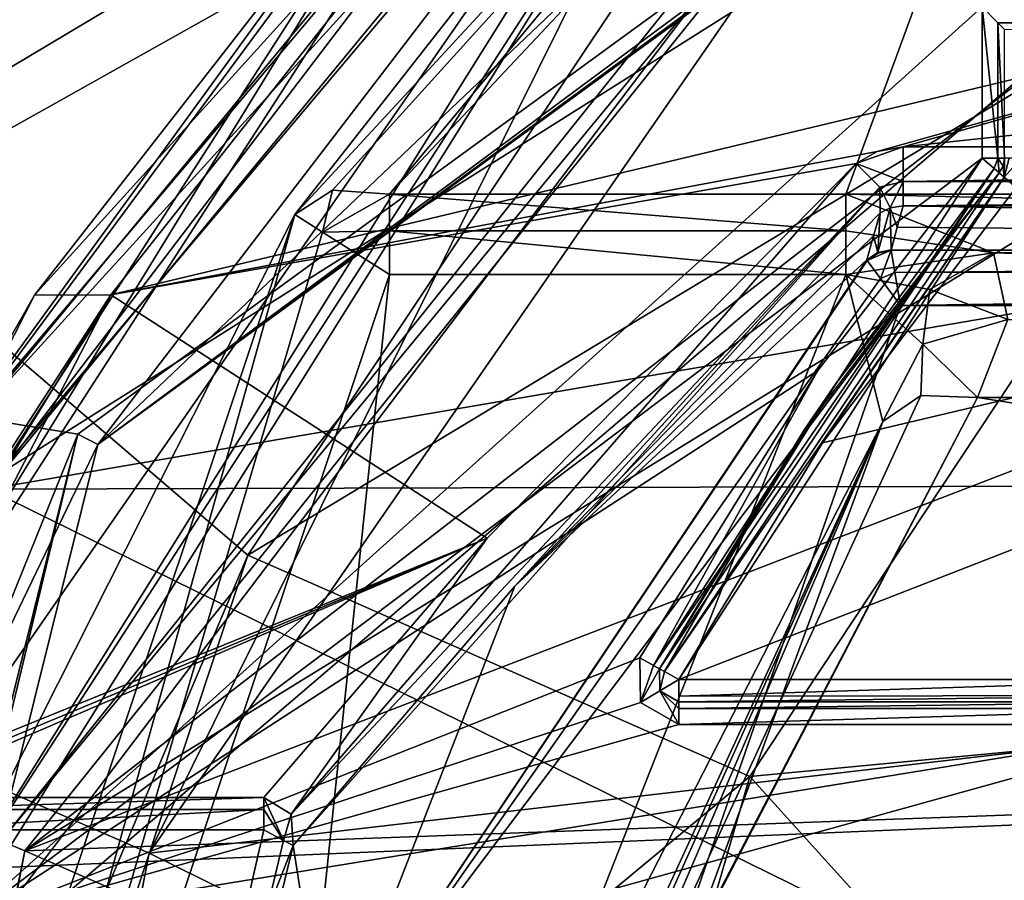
# Model space of a CAD drawing. Extents: x -250 to 250, y -832 to 754.
# Tile 1000 of 1056: x 140.61 to 145, y 665.95 to 669.79. Entities that reach past the tile are written whole.
import ezdxf

# ---------------------------------------------------------------- set-up
doc = ezdxf.new("R2010")
doc.units = 0
doc.header["$LTSCALE"] = 33.374815
for name, color, linetype in [('1178', 7, 'CONTINUOUS'), ('1179', 7, 'CONTINUOUS'), ('1180', 7, 'CONTINUOUS'), ('1182', 7, 'CONTINUOUS'), ('1183', 7, 'CONTINUOUS'), ('1198', 7, 'CONTINUOUS'), ('1201', 7, 'CONTINUOUS'), ('2053', 7, 'CONTINUOUS'), ('2060', 7, 'CONTINUOUS'), ('2061', 7, 'CONTINUOUS'), ('2062', 7, 'CONTINUOUS'), ('2064', 7, 'CONTINUOUS'), ('3046', 7, 'CONTINUOUS'), ('3047', 7, 'CONTINUOUS'), ('3048', 7, 'CONTINUOUS'), ('3051', 7, 'CONTINUOUS'), ('3052', 7, 'CONTINUOUS'), ('3054', 7, 'CONTINUOUS'), ('3055', 7, 'CONTINUOUS'), ('3067', 7, 'CONTINUOUS'), ('3079', 7, 'CONTINUOUS'), ('3095', 7, 'CONTINUOUS'), ('3097', 7, 'CONTINUOUS'), ('3104', 7, 'CONTINUOUS'), ('3106', 7, 'CONTINUOUS'), ('3109', 7, 'CONTINUOUS'), ('3113', 7, 'CONTINUOUS'), ('3114', 7, 'CONTINUOUS'), ('3118', 7, 'CONTINUOUS'), ('3121', 7, 'CONTINUOUS'), ('3126', 7, 'CONTINUOUS'), ('3127', 7, 'CONTINUOUS'), ('3860', 7, 'CONTINUOUS'), ('3862', 7, 'CONTINUOUS'), ('3863', 7, 'CONTINUOUS'), ('3871', 7, 'CONTINUOUS'), ('3872', 7, 'CONTINUOUS'), ('3879', 7, 'CONTINUOUS'), ('3880', 7, 'CONTINUOUS'), ('3881', 7, 'CONTINUOUS'), ('3890', 7, 'CONTINUOUS'), ('3894', 7, 'CONTINUOUS'), ('3895', 7, 'CONTINUOUS'), ('3896', 7, 'CONTINUOUS'), ('3914', 7, 'CONTINUOUS'), ('3915', 7, 'CONTINUOUS'), ('3916', 7, 'CONTINUOUS'), ('3991', 7, 'CONTINUOUS'), ('3992', 7, 'CONTINUOUS'), ('3995', 7, 'CONTINUOUS'), ('3996', 7, 'CONTINUOUS'), ('3997', 7, 'CONTINUOUS'), ('3998', 7, 'CONTINUOUS'), ('4046', 7, 'CONTINUOUS'), ('4047', 7, 'CONTINUOUS'), ('4048', 7, 'CONTINUOUS'), ('4049', 7, 'CONTINUOUS'), ('4050', 7, 'CONTINUOUS'), ('4051', 7, 'CONTINUOUS'), ('4069', 7, 'CONTINUOUS'), ('4505', 7, 'CONTINUOUS'), ('4506', 7, 'CONTINUOUS'), ('4508', 7, 'CONTINUOUS'), ('4509', 7, 'CONTINUOUS'), ('4511', 7, 'CONTINUOUS'), ('4527', 7, 'CONTINUOUS'), ('4529', 7, 'CONTINUOUS'), ('4530', 7, 'CONTINUOUS')]:
    doc.layers.add(name, color=color, linetype=linetype)

msp = doc.modelspace()

# ---------------------------------------------------------------- linework, layer by layer
at = {"layer": '1178', "color": 7, "linetype": 'CONTINUOUS'}
for points in [[(143.4876, 676.0822, 68.65), (138.3301, 669.534, 68.65), (144.7071, 675.1846, 68.65), (143.4876, 676.0822, 68.65)], [(144.7071, 675.1846, 68.65), (138.3301, 669.534, 68.65), (139.6909, 669.0591, 68.65), (144.7071, 675.1846, 68.65)]]:
    msp.add_3dface(points, dxfattribs=at)
at = {"layer": '1179', "color": 7, "linetype": 'CONTINUOUS'}
for points in [[(138.7467, 668.2889, 15.65), (143.2315, 674.713, 15.65), (150, 674.6, 15.65), (138.7467, 668.2889, 15.65)], [(138.7467, 668.2889, 15.65), (150, 674.6, 15.65), (140.8656, 667.944, 15.65), (138.7467, 668.2889, 15.65)], [(136.501, 657.1431, 15.65), (138.7467, 668.2889, 15.65), (140.8656, 667.944, 15.65), (136.501, 657.1431, 15.65)], [(138.162, 657.0769, 15.65), (136.501, 657.1431, 15.65), (140.8656, 667.944, 15.65), (138.162, 657.0769, 15.65)]]:
    msp.add_3dface(points, dxfattribs=at)
at = {"layer": '1180', "color": 7, "linetype": 'CONTINUOUS'}
msp.add_3dface([(138.24, 669.5774, 68.55), (143.4221, 676.1604, 68.55), (139.9422, 672.4869, 16.65), (138.24, 669.5774, 68.55)], dxfattribs=at)
at = {"layer": '1182', "color": 7, "linetype": 'CONTINUOUS'}
for points in [[(141.1844, 666.0761, 64.65), (144.8339, 671.3475, 64.65), (149.9999, 667.1, 64.65), (141.1844, 666.0761, 64.65)], [(144.8339, 671.3475, 64.65), (155.3893, 671.1437, 64.65), (149.9999, 667.1, 64.65), (144.8339, 671.3475, 64.65)], [(146.4, 663.5, 64.65), (141.1844, 666.0761, 64.65), (149.9999, 667.1, 64.65), (146.4, 663.5, 64.65)], [(139.2507, 656.1441, 64.65), (141.1844, 666.0761, 64.65), (146.4, 663.5, 64.65), (139.2507, 656.1441, 64.65)]]:
    msp.add_3dface(points, dxfattribs=at)
at = {"layer": '1183', "color": 7, "linetype": 'CONTINUOUS'}
for points in [[(140.9546, 667.8983, 15.75), (150, 674.5, 15.75), (147.4328, 674.0591, 30.15), (140.9546, 667.8983, 15.75)], [(144.1701, 672.0952, 63.65), (140.9546, 667.8983, 15.75), (147.4328, 674.0591, 30.15), (144.1701, 672.0952, 63.65)], [(140.2675, 666.4753, 63.65), (140.9546, 667.8983, 15.75), (144.1701, 672.0952, 63.65), (140.2675, 666.4753, 63.65)], [(138.262, 657.0761, 15.75), (140.9546, 667.8983, 15.75), (140.2675, 666.4753, 63.65), (138.262, 657.0761, 15.75)]]:
    msp.add_3dface(points, dxfattribs=at)
at = {"layer": '1198', "color": 7, "linetype": 'CONTINUOUS'}
msp.add_3dface([(143.2315, 674.713, 15.65), (138.7467, 668.2889, 15.65), (139.9422, 672.4869, 16.65), (143.2315, 674.713, 15.65)], dxfattribs=at)
at = {"layer": '1201', "color": 7, "linetype": 'CONTINUOUS'}
for points in [[(141.1844, 666.0761, 64.65), (140.2675, 666.4753, 63.65), (144.1701, 672.0952, 63.65), (141.1844, 666.0761, 64.65)], [(144.8339, 671.3475, 64.65), (141.1844, 666.0761, 64.65), (144.1701, 672.0952, 63.65), (144.8339, 671.3475, 64.65)], [(141.1844, 666.0761, 64.65), (139.2507, 656.1441, 64.65), (140.2675, 666.4753, 63.65), (141.1844, 666.0761, 64.65)]]:
    msp.add_3dface(points, dxfattribs=at)
at = {"layer": '2053', "color": 7, "linetype": 'CONTINUOUS'}
for points in [[(138.3301, 669.534, 68.65), (143.4221, 676.1604, 68.55), (138.24, 669.5774, 68.55), (138.3301, 669.534, 68.65)], [(138.3301, 669.534, 68.65), (143.4876, 676.0822, 68.65), (143.4221, 676.1604, 68.55), (138.3301, 669.534, 68.65)]]:
    msp.add_3dface(points, dxfattribs=at)
at = {"layer": '2060', "color": 7, "linetype": 'CONTINUOUS'}
for points in [[(140.8656, 667.944, 15.65), (150, 674.6, 15.65), (140.9546, 667.8983, 15.75), (140.8656, 667.944, 15.65)], [(140.9546, 667.8983, 15.75), (150, 674.6, 15.65), (150, 674.5293, 15.6793), (140.9546, 667.8983, 15.75)], [(150, 674.5, 15.75), (140.9546, 667.8983, 15.75), (150, 674.5293, 15.6793), (150, 674.5, 15.75)], [(138.162, 657.0769, 15.65), (140.8656, 667.944, 15.65), (138.262, 657.0761, 15.75), (138.162, 657.0769, 15.65)], [(140.8656, 667.944, 15.65), (140.9546, 667.8983, 15.75), (138.262, 657.0761, 15.75), (140.8656, 667.944, 15.65)]]:
    msp.add_3dface(points, dxfattribs=at)
at = {"layer": '2061', "color": 7, "linetype": 'CONTINUOUS'}
for points in [[(143.8629, 666.4175, 68.45), (150, 667, 68.45), (146.4438, 670.3134, 68.45), (143.8629, 666.4175, 68.45)], [(146.5, 663.5, 68.45), (150, 667, 68.45), (143.8629, 666.4175, 68.45), (146.5, 663.5, 68.45)], [(142.3955, 661.3714, 68.45), (146.5, 663.5, 68.45), (143.8629, 666.4175, 68.45), (142.3955, 661.3714, 68.45)]]:
    msp.add_3dface(points, dxfattribs=at)
at = {"layer": '2062', "color": 7, "linetype": 'CONTINUOUS'}
for points in [[(144.7071, 675.1846, 68.65), (139.6909, 669.0591, 68.65), (144.7431, 672.0734, 68.55), (144.7071, 675.1846, 68.65)], [(144.7431, 672.0734, 68.55), (139.6909, 669.0591, 68.65), (141.6233, 667.4046, 68.55), (144.7431, 672.0734, 68.55)], [(139.6909, 669.0591, 68.65), (137.1429, 656.8026, 68.65), (141.6233, 667.4046, 68.55), (139.6909, 669.0591, 68.65)], [(141.6233, 667.4046, 68.55), (137.1429, 656.8026, 68.65), (140.3243, 663.477, 68.55), (141.6233, 667.4046, 68.55)]]:
    msp.add_3dface(points, dxfattribs=at)
at = {"layer": '2064', "color": 7, "linetype": 'CONTINUOUS'}
for points in [[(146.4438, 670.3134, 68.45), (144.7431, 672.0734, 68.55), (141.6233, 667.4046, 68.55), (146.4438, 670.3134, 68.45)], [(143.8629, 666.4175, 68.45), (146.4438, 670.3134, 68.45), (141.6233, 667.4046, 68.55), (143.8629, 666.4175, 68.45)], [(143.8629, 666.4175, 68.45), (141.6233, 667.4046, 68.55), (140.3243, 663.477, 68.55), (143.8629, 666.4175, 68.45)], [(142.3955, 661.3714, 68.45), (143.8629, 666.4175, 68.45), (140.3243, 663.477, 68.55), (142.3955, 661.3714, 68.45)]]:
    msp.add_3dface(points, dxfattribs=at)
at = {"layer": '3046', "color": 7, "linetype": 'CONTINUOUS'}
for points in [[(140.4654, 667.6995, -13.35), (144.417, 672.4895, -13.35), (150, 669.3336, -13.35), (140.4654, 667.6995, -13.35)], [(150, 669.3336, -13.35), (144.417, 672.4895, -13.35), (148.0836, 671.2504, -13.35), (150, 669.3336, -13.35)], [(159.5058, 667.7523, -13.35), (140.4654, 667.6995, -13.35), (150, 669.3336, -13.35), (159.5058, 667.7523, -13.35)], [(140.4654, 667.6995, -13.35), (159.5058, 667.7523, -13.35), (150, 663.0114, -13.35), (140.4654, 667.6995, -13.35)], [(137.7613, 657.0014, -13.35), (140.4654, 667.6995, -13.35), (150, 663.0114, -13.35), (137.7613, 657.0014, -13.35)]]:
    msp.add_3dface(points, dxfattribs=at)
at = {"layer": '3047', "color": 7, "linetype": 'CONTINUOUS'}
msp.add_3dface([(141.6949, 666.1795, -0.85), (139.9986, 666.1795, -0.85), (139.3762, 656.0181, -0.85), (141.6949, 666.1795, -0.85)], dxfattribs=at)
at = {"layer": '3048', "color": 7, "linetype": 'CONTINUOUS'}
for points in [[(144.2652, 672.6881, -13.1), (140.2455, 667.8186, -13.1), (143.0914, 671.6677, -9.1444), (144.2652, 672.6881, -13.1)], [(143.0914, 671.6677, -9.1444), (140.2455, 667.8186, -13.1), (140.6716, 668.5643, -6.0913), (143.0914, 671.6677, -9.1444)], [(140.6716, 668.5643, -6.0913), (140.2455, 667.8186, -13.1), (139.4248, 666.1134, -1.35), (140.6716, 668.5643, -6.0913)]]:
    msp.add_3dface(points, dxfattribs=at)
at = {"layer": '3051', "color": 7, "linetype": 'CONTINUOUS'}
for points in [[(143.3724, 671.5491, -8.6967), (141.0126, 668.5661, -5.5994), (148.7287, 670.4105, -7.7171), (143.3724, 671.5491, -8.6967)], [(141.0126, 668.5661, -5.5994), (144.4312, 669.2058, -6.4277), (148.7287, 670.4105, -7.7171), (141.0126, 668.5661, -5.5994)], [(144.4312, 669.2058, -6.4277), (144.5479, 669.2257, -6.4516), (148.7287, 670.4105, -7.7171), (144.4312, 669.2058, -6.4277)], [(144.5479, 669.2257, -6.4516), (150, 669.8074, -7.1096), (148.7287, 670.4105, -7.7171), (144.5479, 669.2257, -6.4516)], [(144.5479, 669.2257, -6.4516), (155.4521, 669.2257, -6.4516), (150, 669.8074, -7.1096), (144.5479, 669.2257, -6.4516)], [(144.4312, 669.2058, -6.4277), (141.0126, 668.5661, -5.5994), (144.3379, 669.1517, -6.3621), (144.4312, 669.2058, -6.4277)], [(144.3379, 669.1517, -6.3621), (141.0126, 668.5661, -5.5994), (142.6914, 667.4813, -3.8458), (144.3379, 669.1517, -6.3621)], [(141.0126, 668.5661, -5.5994), (139.8562, 666.3312, -0.985), (142.6914, 667.4813, -3.8458), (141.0126, 668.5661, -5.5994)], [(142.6914, 667.4813, -3.8458), (139.8562, 666.3312, -0.985), (139.9279, 666.3255, -0.965), (142.6914, 667.4813, -3.8458)], [(139.9985, 666.3237, -0.9589), (142.6914, 667.4813, -3.8458), (139.9279, 666.3255, -0.965), (139.9985, 666.3237, -0.9589)], [(141.6949, 666.3237, -0.9589), (142.6914, 667.4813, -3.8458), (139.9985, 666.3237, -0.9589), (141.6949, 666.3237, -0.9589)]]:
    msp.add_3dface(points, dxfattribs=at)
at = {"layer": '3052', "color": 7, "linetype": 'CONTINUOUS'}
for points in [[(155.4629, 668.5187, -7.85), (144.5365, 668.5187, -7.85), (140.3562, 656.4951, -7.85), (155.4629, 668.5187, -7.85)], [(155.4629, 668.5187, -7.85), (140.3562, 656.4951, -7.85), (150, 659.55, -7.85), (155.4629, 668.5187, -7.85)]]:
    msp.add_3dface(points, dxfattribs=at)
at = {"layer": '3054', "color": 7, "linetype": 'CONTINUOUS'}
for points in [[(144.5479, 668.9627, -6.5216), (144.5213, 668.8677, -7.0602), (155.5059, 668.7649, -7.6434), (144.5479, 668.9627, -6.5216)], [(155.4521, 668.9627, -6.5216), (144.5479, 668.9627, -6.5216), (155.5059, 668.7649, -7.6434), (155.4521, 668.9627, -6.5216)], [(144.4939, 668.7664, -7.6347), (144.4941, 668.7649, -7.6434), (144.5213, 668.8677, -7.0602), (144.4939, 668.7664, -7.6347)], [(144.5213, 668.8677, -7.0602), (144.4941, 668.7649, -7.6434), (155.5059, 668.7649, -7.6434), (144.5213, 668.8677, -7.0602)]]:
    msp.add_3dface(points, dxfattribs=at)
at = {"layer": '3055', "color": 7, "linetype": 'CONTINUOUS'}
for points in [[(144.4445, 668.9311, -6.4442), (142.8155, 667.2664, -3.9023), (144.4154, 668.8298, -7.0132), (144.4445, 668.9311, -6.4442)], [(144.4154, 668.8298, -7.0132), (142.8155, 667.2664, -3.9023), (144.3855, 668.7215, -7.6218), (144.4154, 668.8298, -7.0132)], [(144.3855, 668.7215, -7.6218), (142.8155, 667.2664, -3.9023), (141.9815, 665.1246, -7.6218), (144.3855, 668.7215, -7.6218)], [(142.8155, 667.2664, -3.9023), (141.8267, 666.1091, -0.9869), (141.9815, 665.1246, -7.6218), (142.8155, 667.2664, -3.9023)], [(141.8267, 666.1091, -0.9869), (140.3155, 662.2626, -0.9869), (141.9815, 665.1246, -7.6218), (141.8267, 666.1091, -0.9869)]]:
    msp.add_3dface(points, dxfattribs=at)
at = {"layer": '3067', "color": 7, "linetype": 'CONTINUOUS'}
for points in [[(143.0914, 671.6677, -9.1444), (140.6716, 668.5643, -6.0913), (143.3724, 671.5491, -8.6967), (143.0914, 671.6677, -9.1444)], [(140.6716, 668.5643, -6.0913), (141.0126, 668.5661, -5.5994), (143.3724, 671.5491, -8.6967), (140.6716, 668.5643, -6.0913)], [(140.6716, 668.5643, -6.0913), (139.4248, 666.1134, -1.35), (141.0126, 668.5661, -5.5994), (140.6716, 668.5643, -6.0913)], [(141.0126, 668.5661, -5.5994), (139.4248, 666.1134, -1.35), (139.6131, 666.2951, -1.1112), (141.0126, 668.5661, -5.5994)], [(139.8562, 666.3312, -0.985), (141.0126, 668.5661, -5.5994), (139.6131, 666.2951, -1.1112), (139.8562, 666.3312, -0.985)]]:
    msp.add_3dface(points, dxfattribs=at)
at = {"layer": '3079', "color": 7, "linetype": 'CONTINUOUS'}
for points in [[(140.4654, 667.6995, -13.35), (140.2455, 667.8186, -13.1), (144.2652, 672.6881, -13.1), (140.4654, 667.6995, -13.35)], [(144.417, 672.4895, -13.35), (140.4654, 667.6995, -13.35), (144.2652, 672.6881, -13.1), (144.417, 672.4895, -13.35)]]:
    msp.add_3dface(points, dxfattribs=at)
at = {"layer": '3095', "color": 7, "linetype": 'CONTINUOUS'}
for points in [[(155.4521, 669.2257, -6.4516), (144.5479, 669.2257, -6.4516), (144.5479, 669.0719, -6.4026), (155.4521, 669.2257, -6.4516)], [(155.4521, 669.0719, -6.4026), (155.4521, 669.2257, -6.4516), (144.5479, 669.0719, -6.4026), (155.4521, 669.0719, -6.4026)], [(144.5479, 668.9627, -6.5216), (155.4521, 668.9627, -6.5216), (155.4521, 669.0719, -6.4026), (144.5479, 668.9627, -6.5216)], [(144.5479, 668.9627, -6.5216), (155.4521, 669.0719, -6.4026), (144.5479, 669.0719, -6.4026), (144.5479, 668.9627, -6.5216)]]:
    msp.add_3dface(points, dxfattribs=at)
at = {"layer": '3097', "color": 7, "linetype": 'CONTINUOUS'}
for points in [[(144.4445, 668.9311, -6.4442), (144.4154, 668.8298, -7.0132), (144.435, 668.755, -7.63), (144.4445, 668.9311, -6.4442)], [(144.4445, 668.9311, -6.4442), (144.435, 668.755, -7.63), (144.4899, 668.954, -6.5023), (144.4445, 668.9311, -6.4442)], [(144.435, 668.755, -7.63), (144.4939, 668.7664, -7.6347), (144.4899, 668.954, -6.5023), (144.435, 668.755, -7.63)], [(144.5213, 668.8677, -7.0602), (144.5479, 668.9627, -6.5216), (144.4899, 668.954, -6.5023), (144.5213, 668.8677, -7.0602)], [(144.4939, 668.7664, -7.6347), (144.5213, 668.8677, -7.0602), (144.4899, 668.954, -6.5023), (144.4939, 668.7664, -7.6347)], [(144.4154, 668.8298, -7.0132), (144.3855, 668.7215, -7.6218), (144.435, 668.755, -7.63), (144.4154, 668.8298, -7.0132)]]:
    msp.add_3dface(points, dxfattribs=at)
at = {"layer": '3104', "color": 7, "linetype": 'CONTINUOUS'}
for points in [[(144.3379, 669.1517, -6.3621), (142.6914, 667.4813, -3.8458), (141.818, 666.2488, -0.9494), (144.3379, 669.1517, -6.3621)], [(144.4429, 669.0469, -6.3507), (144.3379, 669.1517, -6.3621), (141.818, 666.2488, -0.9494), (144.4429, 669.0469, -6.3507)], [(141.8267, 666.1091, -0.9869), (144.4429, 669.0469, -6.3507), (141.818, 666.2488, -0.9494), (141.8267, 666.1091, -0.9869)], [(141.8267, 666.1091, -0.9869), (142.8155, 667.2664, -3.9023), (144.4429, 669.0469, -6.3507), (141.8267, 666.1091, -0.9869)], [(142.8155, 667.2664, -3.9023), (144.4445, 668.9311, -6.4442), (144.4429, 669.0469, -6.3507), (142.8155, 667.2664, -3.9023)], [(142.6914, 667.4813, -3.8458), (141.6949, 666.3237, -0.9589), (141.818, 666.2488, -0.9494), (142.6914, 667.4813, -3.8458)]]:
    msp.add_3dface(points, dxfattribs=at)
at = {"layer": '3106', "color": 7, "linetype": 'CONTINUOUS'}
for points in [[(144.5479, 669.2257, -6.4516), (144.4312, 669.2058, -6.4277), (144.3379, 669.1517, -6.3621), (144.5479, 669.2257, -6.4516)], [(144.5479, 669.2257, -6.4516), (144.3379, 669.1517, -6.3621), (144.5479, 669.0719, -6.4026), (144.5479, 669.2257, -6.4516)], [(144.5479, 669.0719, -6.4026), (144.3379, 669.1517, -6.3621), (144.4429, 669.0469, -6.3507), (144.5479, 669.0719, -6.4026)], [(144.4899, 668.954, -6.5023), (144.5479, 669.0719, -6.4026), (144.4429, 669.0469, -6.3507), (144.4899, 668.954, -6.5023)], [(144.4899, 668.954, -6.5023), (144.5479, 668.9627, -6.5216), (144.5479, 669.0719, -6.4026), (144.4899, 668.954, -6.5023)], [(144.4445, 668.9311, -6.4442), (144.4899, 668.954, -6.5023), (144.4429, 669.0469, -6.3507), (144.4445, 668.9311, -6.4442)]]:
    msp.add_3dface(points, dxfattribs=at)
at = {"layer": '3109', "color": 7, "linetype": 'CONTINUOUS'}
for points in [[(141.6949, 666.3237, -0.9589), (139.9985, 666.3237, -0.9589), (139.9985, 666.2699, -0.8803), (141.6949, 666.3237, -0.9589)], [(141.6949, 666.2699, -0.8803), (141.6949, 666.3237, -0.9589), (139.9985, 666.2699, -0.8803), (141.6949, 666.2699, -0.8803)], [(139.9986, 666.1795, -0.85), (141.6949, 666.2699, -0.8803), (139.9985, 666.2699, -0.8803), (139.9986, 666.1795, -0.85)], [(139.9986, 666.1795, -0.85), (141.6949, 666.1795, -0.85), (141.6949, 666.2699, -0.8803), (139.9986, 666.1795, -0.85)]]:
    msp.add_3dface(points, dxfattribs=at)
at = {"layer": '3113', "color": 7, "linetype": 'CONTINUOUS'}
for points in [[(141.6949, 666.1795, -0.85), (139.3762, 656.0181, -0.85), (141.7831, 666.1324, -0.8881), (141.6949, 666.1795, -0.85)], [(139.3762, 656.0181, -0.85), (141.8267, 666.1091, -0.9869), (141.7831, 666.1324, -0.8881), (139.3762, 656.0181, -0.85)], [(139.3762, 656.0181, -0.85), (140.3155, 662.2626, -0.9869), (141.8267, 666.1091, -0.9869), (139.3762, 656.0181, -0.85)]]:
    msp.add_3dface(points, dxfattribs=at)
at = {"layer": '3114', "color": 7, "linetype": 'CONTINUOUS'}
for points in [[(141.6949, 666.3237, -0.9589), (141.6949, 666.2699, -0.8803), (141.7831, 666.1324, -0.8881), (141.6949, 666.3237, -0.9589)], [(141.818, 666.2488, -0.9494), (141.6949, 666.3237, -0.9589), (141.7831, 666.1324, -0.8881), (141.818, 666.2488, -0.9494)], [(141.6949, 666.2699, -0.8803), (141.6949, 666.1795, -0.85), (141.7831, 666.1324, -0.8881), (141.6949, 666.2699, -0.8803)], [(141.8267, 666.1091, -0.9869), (141.818, 666.2488, -0.9494), (141.7831, 666.1324, -0.8881), (141.8267, 666.1091, -0.9869)]]:
    msp.add_3dface(points, dxfattribs=at)
at = {"layer": '3118', "color": 7, "linetype": 'CONTINUOUS'}
for points in [[(144.3855, 668.7215, -7.6218), (141.9815, 665.1246, -7.6218), (144.386, 668.7203, -7.6327), (144.3855, 668.7215, -7.6218)], [(144.386, 668.7203, -7.6327), (141.9815, 665.1246, -7.6218), (144.3869, 668.7188, -7.6434), (144.386, 668.7203, -7.6327)], [(144.3869, 668.7188, -7.6434), (141.9815, 665.1246, -7.6218), (144.4468, 668.6384, -7.802), (144.3869, 668.7188, -7.6434)], [(141.9815, 665.1246, -7.6218), (144.5365, 668.5187, -7.85), (144.4468, 668.6384, -7.802), (141.9815, 665.1246, -7.6218)], [(144.5365, 668.5187, -7.85), (141.9815, 665.1246, -7.6218), (140.3562, 656.4951, -7.85), (144.5365, 668.5187, -7.85)]]:
    msp.add_3dface(points, dxfattribs=at)
at = {"layer": '3121', "color": 7, "linetype": 'CONTINUOUS'}
for points in [[(155.5059, 668.7649, -7.6434), (144.4941, 668.7649, -7.6434), (144.5111, 668.6661, -7.802), (155.5059, 668.7649, -7.6434)], [(155.5059, 668.7649, -7.6434), (144.5111, 668.6661, -7.802), (155.4907, 668.6765, -7.7939), (155.5059, 668.7649, -7.6434)], [(144.5111, 668.6661, -7.802), (144.5365, 668.5187, -7.85), (155.4907, 668.6765, -7.7939), (144.5111, 668.6661, -7.802)], [(144.5365, 668.5187, -7.85), (155.4629, 668.5187, -7.85), (155.4907, 668.6765, -7.7939), (144.5365, 668.5187, -7.85)]]:
    msp.add_3dface(points, dxfattribs=at)
at = {"layer": '3126', "color": 7, "linetype": 'CONTINUOUS'}
for points in [[(144.4941, 668.7649, -7.6434), (144.3869, 668.7188, -7.6434), (144.4468, 668.6384, -7.802), (144.4941, 668.7649, -7.6434)], [(144.3869, 668.7188, -7.6434), (144.4941, 668.7649, -7.6434), (144.4359, 668.7525, -7.6456), (144.3869, 668.7188, -7.6434)], [(144.5111, 668.6661, -7.802), (144.4941, 668.7649, -7.6434), (144.4468, 668.6384, -7.802), (144.5111, 668.6661, -7.802)], [(144.5365, 668.5187, -7.85), (144.5111, 668.6661, -7.802), (144.4468, 668.6384, -7.802), (144.5365, 668.5187, -7.85)]]:
    msp.add_3dface(points, dxfattribs=at)
at = {"layer": '3127', "color": 7, "linetype": 'CONTINUOUS'}
for points in [[(144.435, 668.755, -7.63), (144.3855, 668.7215, -7.6218), (144.386, 668.7203, -7.6327), (144.435, 668.755, -7.63)], [(144.435, 668.755, -7.63), (144.386, 668.7203, -7.6327), (144.3869, 668.7188, -7.6434), (144.435, 668.755, -7.63)], [(144.435, 668.755, -7.63), (144.3869, 668.7188, -7.6434), (144.4359, 668.7525, -7.6456), (144.435, 668.755, -7.63)], [(144.4941, 668.7649, -7.6434), (144.4939, 668.7664, -7.6347), (144.435, 668.755, -7.63), (144.4941, 668.7649, -7.6434)], [(144.4941, 668.7649, -7.6434), (144.435, 668.755, -7.63), (144.4359, 668.7525, -7.6456), (144.4941, 668.7649, -7.6434)]]:
    msp.add_3dface(points, dxfattribs=at)
at = {"layer": '3860', "color": 7, "linetype": 'CONTINUOUS'}
for points in [[(140.3382, 665.7466, 58.15), (144.9, 669.85, 58.15), (143.7875, 671.2552, 58.15), (140.3382, 665.7466, 58.15)], [(144.9, 669.1752, 58.15), (144.9, 669.85, 58.15), (140.3382, 665.7466, 58.15), (144.9, 669.1752, 58.15)], [(144.1663, 668.229, 58.15), (144.9, 669.1752, 58.15), (140.3382, 665.7466, 58.15), (144.1663, 668.229, 58.15)], [(143.3722, 666.9462, 58.15), (144.1663, 668.229, 58.15), (140.3382, 665.7466, 58.15), (143.3722, 666.9462, 58.15)], [(143.3757, 666.748, 58.15), (143.3722, 666.9462, 58.15), (140.3382, 665.7466, 58.15), (143.3757, 666.748, 58.15)], [(143.5475, 666.65, 58.15), (143.3757, 666.748, 58.15), (140.3382, 665.7466, 58.15), (143.5475, 666.65, 58.15)], [(145.9, 666.65, 58.15), (143.5475, 666.65, 58.15), (140.3382, 665.7466, 58.15), (145.9, 666.65, 58.15)], [(143.0148, 665.85, 58.15), (145.9, 666.65, 58.15), (140.3382, 665.7466, 58.15), (143.0148, 665.85, 58.15)], [(145.9, 665.85, 58.15), (145.9, 666.65, 58.15), (143.0148, 665.85, 58.15), (145.9, 665.85, 58.15)]]:
    msp.add_3dface(points, dxfattribs=at)
at = {"layer": '3862', "color": 7, "linetype": 'CONTINUOUS'}
for points in [[(141.834, 668.924, 7.15), (143.7169, 671.326, 58.05), (145.3044, 672.6811, 10.2868), (141.834, 668.924, 7.15)], [(140.2463, 665.7858, 58.05), (143.7169, 671.326, 58.05), (141.834, 668.924, 7.15), (140.2463, 665.7858, 58.05)], [(138.6905, 659.5125, 7.15), (140.2463, 665.7858, 58.05), (141.834, 668.924, 7.15), (138.6905, 659.5125, 7.15)]]:
    msp.add_3dface(points, dxfattribs=at)
at = {"layer": '3863', "color": 7, "linetype": 'CONTINUOUS'}
for points in [[(145.9, 666.85, 11.15), (149.45, 669.15, 11.15), (143.5475, 666.85, 11.15), (145.9, 666.85, 11.15)], [(143.5475, 666.85, 11.15), (149.45, 669.15, 11.15), (144.1875, 667.9058, 11.15), (143.5475, 666.85, 11.15)], [(149.45, 669.15, 11.15), (145.0514, 669.0445, 11.15), (144.1875, 667.9058, 11.15), (149.45, 669.15, 11.15)]]:
    msp.add_3dface(points, dxfattribs=at)
at = {"layer": '3871', "color": 7, "linetype": 'CONTINUOUS'}
for points in [[(144.1044, 667.9614, 11.25), (144.9757, 669.1099, 11.25), (144.2483, 668.1717, 58.05), (144.1044, 667.9614, 11.25)], [(144.9757, 669.1099, 11.25), (144.9757, 669.1099, 58.05), (144.2483, 668.1717, 58.05), (144.9757, 669.1099, 11.25)], [(143.4599, 666.8981, 58.05), (144.1044, 667.9614, 11.25), (144.2483, 668.1717, 58.05), (143.4599, 666.8981, 58.05)], [(143.4599, 666.8981, 11.25), (144.1044, 667.9614, 11.25), (143.4599, 666.8981, 58.05), (143.4599, 666.8981, 11.25)]]:
    msp.add_3dface(points, dxfattribs=at)
at = {"layer": '3872', "color": 7, "linetype": 'CONTINUOUS'}
for points in [[(143.5475, 666.75, 11.25), (143.5475, 666.75, 58.05), (145.9, 666.75, 11.25), (143.5475, 666.75, 11.25)], [(145.9, 666.75, 11.25), (143.5475, 666.75, 58.05), (145.9, 666.75, 58.05), (145.9, 666.75, 11.25)]]:
    msp.add_3dface(points, dxfattribs=at)
at = {"layer": '3879', "color": 7, "linetype": 'CONTINUOUS'}
for points in [[(142.2564, 669.0153, 6.8018), (145.5956, 672.5688, 9.8856), (144.2916, 669.0153, 6.8018), (142.2564, 669.0153, 6.8018)], [(144.2916, 669.0153, 6.8018), (145.5956, 672.5688, 9.8856), (155.7084, 669.0153, 6.8018), (144.2916, 669.0153, 6.8018)], [(144.9502, 668.753, 6.5278), (144.2916, 669.0153, 6.8018), (155.0558, 668.7619, 6.5372), (144.9502, 668.753, 6.5278)], [(155.0558, 668.7619, 6.5372), (144.2916, 669.0153, 6.8018), (155.7084, 669.0153, 6.8018), (155.0558, 668.7619, 6.5372)], [(154.9857, 668.4533, 6.2051), (144.9502, 668.753, 6.5278), (155.0558, 668.7619, 6.5372), (154.9857, 668.4533, 6.2051)], [(145.0149, 668.4567, 6.2089), (144.9502, 668.753, 6.5278), (154.9857, 668.4533, 6.2051), (145.0149, 668.4567, 6.2089)], [(144.8787, 668.1075, 5.8196), (145.0149, 668.4567, 6.2089), (155.1214, 668.1075, 5.8196), (144.8787, 668.1075, 5.8196)], [(143.652, 665.7526, 2.7288), (144.8787, 668.1075, 5.8196), (156.088, 666.3442, 3.5946), (143.652, 665.7526, 2.7288)], [(156.088, 666.3442, 3.5946), (144.8787, 668.1075, 5.8196), (155.1214, 668.1075, 5.8196), (156.088, 666.3442, 3.5946)], [(156.9326, 664.1425, -0.0732), (143.652, 665.7526, 2.7288), (156.088, 666.3442, 3.5946), (156.9326, 664.1425, -0.0732)]]:
    msp.add_3dface(points, dxfattribs=at)
at = {"layer": '3880', "color": 7, "linetype": 'CONTINUOUS'}
for points in [[(139.1866, 659.4539, 6.65), (142.2564, 668.6565, 6.65), (141.5153, 661.614, 6.65), (139.1866, 659.4539, 6.65)], [(141.5153, 661.614, 6.65), (142.2564, 668.6565, 6.65), (144.2916, 668.6565, 6.65), (141.5153, 661.614, 6.65)]]:
    msp.add_3dface(points, dxfattribs=at)
at = {"layer": '3881', "color": 7, "linetype": 'CONTINUOUS'}
msp.add_3dface([(144.4571, 668.0009, 6.15), (143.1893, 665.5239, 3.003), (141.932, 661.1283, 6.15), (144.4571, 668.0009, 6.15)], dxfattribs=at)
at = {"layer": '3890', "color": 7, "linetype": 'CONTINUOUS'}
for points in [[(141.5153, 661.614, 6.65), (144.2916, 668.6565, 6.65), (144.4571, 668.0009, 6.15), (141.5153, 661.614, 6.65)], [(144.4571, 668.0009, 6.15), (144.2916, 668.6565, 6.65), (144.6355, 668.3461, 6.3481), (144.4571, 668.0009, 6.15)], [(144.6355, 668.3461, 6.3481), (144.2916, 668.6565, 6.65), (144.6674, 668.5895, 6.5105), (144.6355, 668.3461, 6.3481)], [(141.5153, 661.614, 6.65), (144.4571, 668.0009, 6.15), (141.932, 661.1283, 6.15), (141.5153, 661.614, 6.65)]]:
    msp.add_3dface(points, dxfattribs=at)
at = {"layer": '3894', "color": 7, "linetype": 'CONTINUOUS'}
for points in [[(142.2564, 669.0153, 6.8018), (144.2916, 669.0153, 6.8018), (144.2916, 668.8513, 6.6895), (142.2564, 669.0153, 6.8018)], [(142.2564, 668.8513, 6.6895), (142.2564, 669.0153, 6.8018), (144.2916, 668.8513, 6.6895), (142.2564, 668.8513, 6.6895)], [(144.2916, 668.6565, 6.65), (142.2564, 668.6565, 6.65), (142.2564, 668.8513, 6.6895), (144.2916, 668.6565, 6.65)], [(144.2916, 668.6565, 6.65), (142.2564, 668.8513, 6.6895), (144.2916, 668.8513, 6.6895), (144.2916, 668.6565, 6.65)]]:
    msp.add_3dface(points, dxfattribs=at)
at = {"layer": '3895', "color": 7, "linetype": 'CONTINUOUS'}
for points in [[(144.2916, 669.0153, 6.8018), (144.9502, 668.753, 6.5278), (144.2916, 668.8513, 6.6895), (144.2916, 669.0153, 6.8018)], [(144.9502, 668.753, 6.5278), (144.2916, 668.6565, 6.65), (144.2916, 668.8513, 6.6895), (144.9502, 668.753, 6.5278)], [(144.2916, 668.6565, 6.65), (144.9502, 668.753, 6.5278), (144.6674, 668.5895, 6.5105), (144.2916, 668.6565, 6.65)], [(144.9502, 668.753, 6.5278), (145.0149, 668.4567, 6.2089), (144.6674, 668.5895, 6.5105), (144.9502, 668.753, 6.5278)], [(145.0149, 668.4567, 6.2089), (144.6355, 668.3461, 6.3481), (144.6674, 668.5895, 6.5105), (145.0149, 668.4567, 6.2089)], [(145.0149, 668.4567, 6.2089), (144.8787, 668.1075, 5.8196), (144.6355, 668.3461, 6.3481), (145.0149, 668.4567, 6.2089)], [(144.4571, 668.0009, 6.15), (144.6355, 668.3461, 6.3481), (144.627, 668.1166, 5.9528), (144.4571, 668.0009, 6.15)], [(144.6355, 668.3461, 6.3481), (144.8787, 668.1075, 5.8196), (144.627, 668.1166, 5.9528), (144.6355, 668.3461, 6.3481)]]:
    msp.add_3dface(points, dxfattribs=at)
at = {"layer": '3896', "color": 7, "linetype": 'CONTINUOUS'}
for points in [[(144.627, 668.1166, 5.9528), (144.8787, 668.1075, 5.8196), (142.7669, 664.0692, 0.0095), (144.627, 668.1166, 5.9528)], [(144.4571, 668.0009, 6.15), (144.627, 668.1166, 5.9528), (142.7669, 664.0692, 0.0095), (144.4571, 668.0009, 6.15)], [(144.8787, 668.1075, 5.8196), (143.652, 665.7526, 2.7288), (142.7669, 664.0692, 0.0095), (144.8787, 668.1075, 5.8196)], [(142.5895, 663.8423, 0.15), (143.1893, 665.5239, 3.003), (144.4571, 668.0009, 6.15), (142.5895, 663.8423, 0.15)], [(142.5895, 663.8423, 0.15), (144.4571, 668.0009, 6.15), (142.7669, 664.0692, 0.0095), (142.5895, 663.8423, 0.15)]]:
    msp.add_3dface(points, dxfattribs=at)
at = {"layer": '3914', "color": 7, "linetype": 'CONTINUOUS'}
for points in [[(138.6905, 659.5125, 7.15), (141.834, 668.924, 7.15), (139.1866, 659.4539, 6.65), (138.6905, 659.5125, 7.15)], [(139.1866, 659.4539, 6.65), (141.834, 668.924, 7.15), (141.9576, 668.8457, 6.7966), (139.1866, 659.4539, 6.65)], [(142.2564, 668.6565, 6.65), (139.1866, 659.4539, 6.65), (141.9576, 668.8457, 6.7966), (142.2564, 668.6565, 6.65)]]:
    msp.add_3dface(points, dxfattribs=at)
at = {"layer": '3915', "color": 7, "linetype": 'CONTINUOUS'}
for points in [[(141.834, 668.924, 7.15), (142.0019, 669.0328, 6.9412), (141.9576, 668.8457, 6.7966), (141.834, 668.924, 7.15)], [(142.0019, 669.0328, 6.9412), (142.2564, 669.0153, 6.8018), (141.9576, 668.8457, 6.7966), (142.0019, 669.0328, 6.9412)], [(142.2564, 669.0153, 6.8018), (142.2564, 668.8513, 6.6895), (141.9576, 668.8457, 6.7966), (142.2564, 669.0153, 6.8018)], [(142.2564, 668.8513, 6.6895), (142.2564, 668.6565, 6.65), (141.9576, 668.8457, 6.7966), (142.2564, 668.8513, 6.6895)]]:
    msp.add_3dface(points, dxfattribs=at)
at = {"layer": '3916', "color": 7, "linetype": 'CONTINUOUS'}
for points in [[(141.834, 668.924, 7.15), (145.3044, 672.6811, 10.2868), (142.0019, 669.0328, 6.9412), (141.834, 668.924, 7.15)], [(145.3044, 672.6811, 10.2868), (142.2564, 669.0153, 6.8018), (142.0019, 669.0328, 6.9412), (145.3044, 672.6811, 10.2868)], [(145.3044, 672.6811, 10.2868), (145.5956, 672.5688, 9.8856), (142.2564, 669.0153, 6.8018), (145.3044, 672.6811, 10.2868)]]:
    msp.add_3dface(points, dxfattribs=at)
at = {"layer": '3991', "color": 7, "linetype": 'CONTINUOUS'}
for points in [[(143.4599, 666.8981, 11.25), (143.4599, 666.8981, 58.05), (143.4615, 666.7991, 58.05), (143.4599, 666.8981, 11.25)], [(143.4615, 666.7991, 11.25), (143.4599, 666.8981, 11.25), (143.4615, 666.7991, 58.05), (143.4615, 666.7991, 11.25)], [(143.5475, 666.75, 58.05), (143.5475, 666.75, 11.25), (143.4615, 666.7991, 11.25), (143.5475, 666.75, 58.05)], [(143.5475, 666.75, 58.05), (143.4615, 666.7991, 11.25), (143.4615, 666.7991, 58.05), (143.5475, 666.75, 58.05)]]:
    msp.add_3dface(points, dxfattribs=at)
at = {"layer": '3992', "color": 7, "linetype": 'CONTINUOUS'}
for points in [[(145, 669.1752, 11.25), (145, 669.1752, 58.05), (144.9937, 669.1404, 58.05), (145, 669.1752, 11.25)], [(144.9937, 669.1404, 11.25), (145, 669.1752, 11.25), (144.9937, 669.1404, 58.05), (144.9937, 669.1404, 11.25)], [(144.9757, 669.1099, 58.05), (144.9757, 669.1099, 11.25), (144.9937, 669.1404, 11.25), (144.9757, 669.1099, 58.05)], [(144.9757, 669.1099, 58.05), (144.9937, 669.1404, 11.25), (144.9937, 669.1404, 58.05), (144.9757, 669.1099, 58.05)]]:
    msp.add_3dface(points, dxfattribs=at)
at = {"layer": '3995', "color": 7, "linetype": 'CONTINUOUS'}
for points in [[(145, 669.1752, 11.25), (144.9937, 669.1404, 11.25), (144.9979, 669.0907, 11.1793), (145, 669.1752, 11.25)], [(145.0514, 669.0445, 11.15), (145.0748, 669.1752, 11.1532), (144.9979, 669.0907, 11.1793), (145.0514, 669.0445, 11.15)], [(145.0209, 669.1752, 11.1888), (145, 669.1752, 11.25), (144.9979, 669.0907, 11.1793), (145.0209, 669.1752, 11.1888)], [(145.0748, 669.1752, 11.1532), (145.0209, 669.1752, 11.1888), (144.9979, 669.0907, 11.1793), (145.0748, 669.1752, 11.1532)], [(144.9937, 669.1404, 11.25), (144.9757, 669.1099, 11.25), (144.9979, 669.0907, 11.1793), (144.9937, 669.1404, 11.25)]]:
    msp.add_3dface(points, dxfattribs=at)
at = {"layer": '3996', "color": 7, "linetype": 'CONTINUOUS'}
for points in [[(144.9757, 669.1099, 11.25), (144.1044, 667.9614, 11.25), (143.4831, 666.8854, 11.1822), (144.9757, 669.1099, 11.25)], [(144.9979, 669.0907, 11.1793), (144.9757, 669.1099, 11.25), (143.4831, 666.8854, 11.1822), (144.9979, 669.0907, 11.1793)], [(143.5475, 666.85, 11.15), (144.9979, 669.0907, 11.1793), (143.4831, 666.8854, 11.1822), (143.5475, 666.85, 11.15)], [(143.5475, 666.85, 11.15), (144.1875, 667.9058, 11.15), (144.9979, 669.0907, 11.1793), (143.5475, 666.85, 11.15)], [(144.1875, 667.9058, 11.15), (145.0514, 669.0445, 11.15), (144.9979, 669.0907, 11.1793), (144.1875, 667.9058, 11.15)], [(144.1044, 667.9614, 11.25), (143.4599, 666.8981, 11.25), (143.4831, 666.8854, 11.1822), (144.1044, 667.9614, 11.25)]]:
    msp.add_3dface(points, dxfattribs=at)
at = {"layer": '3997', "color": 7, "linetype": 'CONTINUOUS'}
for points in [[(143.4599, 666.8981, 11.25), (143.4615, 666.7991, 11.25), (143.4831, 666.8854, 11.1822), (143.4599, 666.8981, 11.25)], [(143.4615, 666.7991, 11.25), (143.5475, 666.85, 11.15), (143.4831, 666.8854, 11.1822), (143.4615, 666.7991, 11.25)], [(143.5475, 666.75, 11.25), (143.5475, 666.85, 11.15), (143.4615, 666.7991, 11.25), (143.5475, 666.75, 11.25)], [(143.5475, 666.85, 11.15), (143.5475, 666.75, 11.25), (143.5475, 666.7765, 11.1822), (143.5475, 666.85, 11.15)]]:
    msp.add_3dface(points, dxfattribs=at)
at = {"layer": '3998', "color": 7, "linetype": 'CONTINUOUS'}
for points in [[(145.9, 666.85, 11.15), (143.5475, 666.85, 11.15), (143.5475, 666.7765, 11.1822), (145.9, 666.85, 11.15)], [(145.9, 666.85, 11.15), (143.5475, 666.7765, 11.1822), (145.9, 666.7793, 11.1793), (145.9, 666.85, 11.15)], [(143.5475, 666.75, 11.25), (145.9, 666.75, 11.25), (145.9, 666.7793, 11.1793), (143.5475, 666.75, 11.25)], [(143.5475, 666.7765, 11.1822), (143.5475, 666.75, 11.25), (145.9, 666.7793, 11.1793), (143.5475, 666.7765, 11.1822)]]:
    msp.add_3dface(points, dxfattribs=at)
at = {"layer": '4046', "color": 7, "linetype": 'CONTINUOUS'}
for points in [[(155.1, 669.85, 58.15), (144.9, 669.85, 58.15), (144.9707, 669.7793, 58.1207), (155.1, 669.85, 58.15)], [(155.0293, 669.7793, 58.1207), (155.1, 669.85, 58.15), (144.9707, 669.7793, 58.1207), (155.0293, 669.7793, 58.1207)], [(145, 669.75, 58.05), (155.0293, 669.7793, 58.1207), (144.9707, 669.7793, 58.1207), (145, 669.75, 58.05)]]:
    msp.add_3dface(points, dxfattribs=at)
at = {"layer": '4047', "color": 7, "linetype": 'CONTINUOUS'}
for points in [[(144.9, 669.85, 58.15), (144.9, 669.1752, 58.15), (144.9708, 669.1752, 58.1206), (144.9, 669.85, 58.15)], [(144.9, 669.85, 58.15), (144.9708, 669.1752, 58.1206), (144.9707, 669.7793, 58.1207), (144.9, 669.85, 58.15)], [(145, 669.1752, 58.05), (145, 669.75, 58.05), (144.9707, 669.7793, 58.1207), (145, 669.1752, 58.05)], [(144.9708, 669.1752, 58.1206), (145, 669.1752, 58.05), (144.9707, 669.7793, 58.1207), (144.9708, 669.1752, 58.1206)]]:
    msp.add_3dface(points, dxfattribs=at)
at = {"layer": '4048', "color": 7, "linetype": 'CONTINUOUS'}
for points in [[(144.9, 669.1752, 58.15), (144.9537, 669.1289, 58.1205), (144.9708, 669.1752, 58.1206), (144.9, 669.1752, 58.15)], [(144.9537, 669.1289, 58.1205), (144.9757, 669.1099, 58.05), (144.9708, 669.1752, 58.1206), (144.9537, 669.1289, 58.1205)], [(144.9937, 669.1404, 58.05), (145, 669.1752, 58.05), (144.9708, 669.1752, 58.1206), (144.9937, 669.1404, 58.05)], [(144.9757, 669.1099, 58.05), (144.9937, 669.1404, 58.05), (144.9708, 669.1752, 58.1206), (144.9757, 669.1099, 58.05)]]:
    msp.add_3dface(points, dxfattribs=at)
at = {"layer": '4049', "color": 7, "linetype": 'CONTINUOUS'}
for points in [[(144.9, 669.1752, 58.15), (144.1663, 668.229, 58.15), (143.4342, 666.9122, 58.1207), (144.9, 669.1752, 58.15)], [(144.9, 669.1752, 58.15), (143.4342, 666.9122, 58.1207), (144.9537, 669.1289, 58.1205), (144.9, 669.1752, 58.15)], [(143.4342, 666.9122, 58.1207), (143.4599, 666.8981, 58.05), (144.9537, 669.1289, 58.1205), (143.4342, 666.9122, 58.1207)], [(143.4599, 666.8981, 58.05), (144.2483, 668.1717, 58.05), (144.9537, 669.1289, 58.1205), (143.4599, 666.8981, 58.05)], [(144.2483, 668.1717, 58.05), (144.9757, 669.1099, 58.05), (144.9537, 669.1289, 58.1205), (144.2483, 668.1717, 58.05)], [(144.1663, 668.229, 58.15), (143.3722, 666.9462, 58.15), (143.4342, 666.9122, 58.1207), (144.1663, 668.229, 58.15)]]:
    msp.add_3dface(points, dxfattribs=at)
at = {"layer": '4050', "color": 7, "linetype": 'CONTINUOUS'}
for points in [[(143.3722, 666.9462, 58.15), (143.3757, 666.748, 58.15), (143.4342, 666.9122, 58.1207), (143.3722, 666.9462, 58.15)], [(143.3757, 666.748, 58.15), (143.4599, 666.8981, 58.05), (143.4342, 666.9122, 58.1207), (143.3757, 666.748, 58.15)], [(143.4599, 666.8981, 58.05), (143.3757, 666.748, 58.15), (143.4615, 666.7991, 58.05), (143.4599, 666.8981, 58.05)], [(143.3757, 666.748, 58.15), (143.5475, 666.65, 58.15), (143.4615, 666.7991, 58.05), (143.3757, 666.748, 58.15)], [(143.4615, 666.7991, 58.05), (143.5475, 666.65, 58.15), (143.5475, 666.7207, 58.1207), (143.4615, 666.7991, 58.05)], [(143.5475, 666.75, 58.05), (143.4615, 666.7991, 58.05), (143.5475, 666.7207, 58.1207), (143.5475, 666.75, 58.05)]]:
    msp.add_3dface(points, dxfattribs=at)
at = {"layer": '4051', "color": 7, "linetype": 'CONTINUOUS'}
for points in [[(145.9, 666.75, 58.05), (143.5475, 666.75, 58.05), (143.5475, 666.7207, 58.1207), (145.9, 666.75, 58.05)], [(145.9, 666.7215, 58.1199), (145.9, 666.75, 58.05), (143.5475, 666.7207, 58.1207), (145.9, 666.7215, 58.1199)], [(143.5475, 666.65, 58.15), (145.9, 666.65, 58.15), (145.9, 666.7215, 58.1199), (143.5475, 666.65, 58.15)], [(143.5475, 666.65, 58.15), (145.9, 666.7215, 58.1199), (143.5475, 666.7207, 58.1207), (143.5475, 666.65, 58.15)]]:
    msp.add_3dface(points, dxfattribs=at)
at = {"layer": '4069', "color": 7, "linetype": 'CONTINUOUS'}
for points in [[(143.7875, 671.2552, 58.15), (143.7169, 671.326, 58.05), (140.2463, 665.7858, 58.05), (143.7875, 671.2552, 58.15)], [(140.3382, 665.7466, 58.15), (143.7875, 671.2552, 58.15), (140.2463, 665.7858, 58.05), (140.3382, 665.7466, 58.15)]]:
    msp.add_3dface(points, dxfattribs=at)
at = {"layer": '4505', "color": 7, "linetype": 'CONTINUOUS'}
for points in [[(140.202, 665.3725, -13.35), (150, 673.75, -13.35), (140.4963, 667.756, -13.35), (140.202, 665.3725, -13.35)], [(140.4963, 667.756, -13.35), (150, 673.75, -13.35), (144.6085, 672.6327, -13.35), (140.4963, 667.756, -13.35)]]:
    msp.add_3dface(points, dxfattribs=at)
at = {"layer": '4506', "color": 7, "linetype": 'CONTINUOUS'}
for points in [[(140.2767, 667.876, -13.6), (144.4608, 672.8344, -13.6), (142.8821, 671.4578, -14.2644), (140.2767, 667.876, -13.6)], [(139.3852, 666.0197, -14.3337), (140.2767, 667.876, -13.6), (142.8821, 671.4578, -14.2644), (139.3852, 666.0197, -14.3337)]]:
    msp.add_3dface(points, dxfattribs=at)
at = {"layer": '4508', "color": 7, "linetype": 'CONTINUOUS'}
for points in [[(160.0999, 666.8348, -14.5502), (142.991, 671.3562, -14.493), (156.9703, 671.3956, -14.4923), (160.0999, 666.8348, -14.5502)], [(139.5108, 665.9685, -14.556), (142.991, 671.3562, -14.493), (160.0999, 666.8348, -14.5502), (139.5108, 665.9685, -14.556)], [(162.3344, 657.7093, -14.5729), (139.5108, 665.9685, -14.556), (160.0999, 666.8348, -14.5502), (162.3344, 657.7093, -14.5729)], [(137.6637, 654.8256, -14.5729), (139.5108, 665.9685, -14.556), (162.3344, 657.7093, -14.5729), (137.6637, 654.8256, -14.5729)]]:
    msp.add_3dface(points, dxfattribs=at)
at = {"layer": '4509', "color": 7, "linetype": 'CONTINUOUS'}
for points in [[(150, 673.75, -13.35), (140.202, 665.3725, -13.35), (150, 673.75, -13.5246), (150, 673.75, -13.35)], [(150, 673.75, -13.5246), (140.202, 665.3725, -13.35), (145.4764, 672.3222, -13.5857), (150, 673.75, -13.5246)], [(145.4764, 672.3222, -13.5857), (140.202, 665.3725, -13.35), (140.524, 666.1307, -13.74), (145.4764, 672.3222, -13.5857)]]:
    msp.add_3dface(points, dxfattribs=at)
at = {"layer": '4511', "color": 7, "linetype": 'CONTINUOUS'}
for points in [[(145.5494, 672.218, -13.7719), (140.6289, 666.0861, -13.9205), (148.7019, 672.3261, -14.1378), (145.5494, 672.218, -13.7719)], [(148.7019, 672.3261, -14.1378), (140.6289, 666.0861, -13.9205), (148.4196, 670.8824, -14.59), (148.7019, 672.3261, -14.1378)], [(148.4196, 670.8824, -14.59), (140.6289, 666.0861, -13.9205), (150, 669.6927, -14.9953), (148.4196, 670.8824, -14.59)], [(140.6289, 666.0861, -13.9205), (159.0508, 666.7566, -13.9108), (150, 669.6927, -14.9953), (140.6289, 666.0861, -13.9205)], [(159.0508, 666.7566, -13.9108), (140.6289, 666.0861, -13.9205), (161.3841, 656.988, -13.9724), (159.0508, 666.7566, -13.9108)], [(140.6289, 666.0861, -13.9205), (138.6144, 655.5643, -13.9724), (161.3841, 656.988, -13.9724), (140.6289, 666.0861, -13.9205)]]:
    msp.add_3dface(points, dxfattribs=at)
at = {"layer": '4527', "color": 7, "linetype": 'CONTINUOUS'}
for points in [[(144.6085, 672.6327, -13.35), (144.4608, 672.8344, -13.6), (140.2767, 667.876, -13.6), (144.6085, 672.6327, -13.35)], [(140.4963, 667.756, -13.35), (144.6085, 672.6327, -13.35), (140.2767, 667.876, -13.6), (140.4963, 667.756, -13.35)]]:
    msp.add_3dface(points, dxfattribs=at)
at = {"layer": '4529', "color": 7, "linetype": 'CONTINUOUS'}
for points in [[(139.3852, 666.0197, -14.3337), (142.8821, 671.4578, -14.2644), (139.5108, 665.9685, -14.556), (139.3852, 666.0197, -14.3337)], [(142.8821, 671.4578, -14.2644), (142.991, 671.3562, -14.493), (139.5108, 665.9685, -14.556), (142.8821, 671.4578, -14.2644)]]:
    msp.add_3dface(points, dxfattribs=at)
at = {"layer": '4530', "color": 7, "linetype": 'CONTINUOUS'}
for points in [[(145.4764, 672.3222, -13.5857), (140.524, 666.1307, -13.74), (145.5494, 672.218, -13.7719), (145.4764, 672.3222, -13.5857)], [(140.524, 666.1307, -13.74), (140.6289, 666.0861, -13.9205), (145.5494, 672.218, -13.7719), (140.524, 666.1307, -13.74)], [(140.524, 666.1307, -13.74), (138.5092, 655.5618, -13.7965), (140.6289, 666.0861, -13.9205), (140.524, 666.1307, -13.74)], [(138.5092, 655.5618, -13.7965), (138.6144, 655.5643, -13.9724), (140.6289, 666.0861, -13.9205), (138.5092, 655.5618, -13.7965)]]:
    msp.add_3dface(points, dxfattribs=at)

doc.saveas('drawing.dxf')
